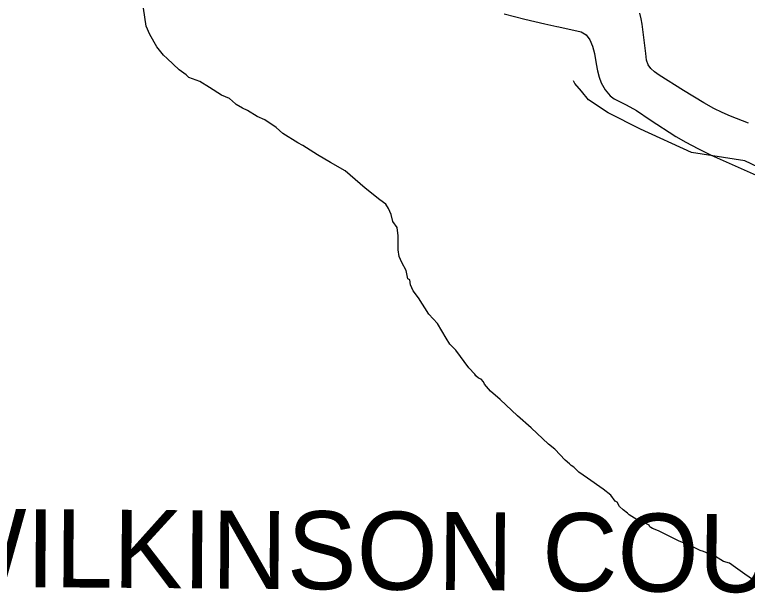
# Model space of a CAD drawing. Extents: x 3172297 to 3210190, y 958463 to 983887.
# Drawn here: x 3203046 to 3204924, y 970487 to 971968 of the extents above; entities that cross this region are included whole.
import ezdxf

# ---------------------------------------------------------------- set-up
doc = ezdxf.new("R2010")
doc.units = 0
for name, color, linetype in [('V-LEVE-TOET', 7, 'Continuous'), ('V-SITE-VEGE', 7, 'Continuous'), ('V-TOPO-GNAM-IDEN', 7, 'Continuous'), ('V-TOPO-SHOR', 7, 'Continuous')]:
    doc.layers.add(name, color=color, linetype=linetype)

msp = doc.modelspace()

# ---------------------------------------------------------------- linework, layer by layer
at = {"layer": 'V-LEVE-TOET'}
for points in [[(3204301.1, 971970.2), (3204353.6, 971957.2), (3204405.2, 971944.7), (3204435.5, 971938.3), (3204440.8, 971937.1), (3204498.5, 971924.7), (3204511.1, 971916.4), (3204520, 971903.9), (3204527.5, 971887.6), (3204532.1, 971869), (3204536.7, 971842.6), (3204540.1, 971824.1), (3204544.3, 971808.2), (3204549.4, 971793.9), (3204560, 971775.4), (3204572.3, 971760.2), (3204582.6, 971752.2), (3204598, 971744.6), (3204613.4, 971737.2), (3204639.7, 971722.6), (3204674.7, 971699), (3204741.1, 971656.2)], [(3204926.7, 971690.3), (3204881.1, 971708.3), (3204859.6, 971717.6), (3204838.2, 971727.9), (3204812.9, 971741.9), (3204760.6, 971774.1), (3204697.8, 971813), (3204685.8, 971821.6), (3204676.9, 971830.1), (3204669.7, 971839.7), (3204665.7, 971851.8), (3204663.5, 971868.5), (3204654.9, 971943.6), (3204652.1, 971957.9), (3204648.4, 971972.5)], [(3204741.1, 971656.2), (3204766.3, 971641.3), (3204797.3, 971625.3), (3204831.3, 971608.4), (3204946.5, 971557.2)]]:
    msp.add_lwpolyline(points, dxfattribs=at)
at = {"layer": 'V-SITE-VEGE'}
for p, q in [((3203383.2, 971939.1), (3203376.2, 971985.3)), ((3203392.2, 971917.1), (3203383.2, 971939.1)), ((3203410, 971886.3), (3203392.2, 971917.1)), ((3203427.9, 971864.4), (3203410, 971886.3)), ((3203436.7, 971855.6), (3203427.9, 971864.4)), ((3203467.8, 971827.1), (3203436.7, 971855.6)), ((3203485.6, 971814), (3203467.8, 971827.1)), ((3203492.3, 971807.5), (3203485.6, 971814)), ((3203521, 971796.6), (3203492.3, 971807.5)), ((3203545.4, 971781.4), (3203521, 971796.6)), ((3203576.4, 971761.7), (3203545.4, 971781.4)), ((3203596.4, 971753.1), (3203576.4, 971761.7)), ((3203611.9, 971739.9), (3203596.4, 971753.1)), ((3203614.1, 971737.7), (3203611.9, 971739.9)), ((3203629.6, 971729), (3203614.1, 971737.7)), ((3203642.9, 971722.5), (3203629.6, 971729)), ((3203667.3, 971707.2), (3203642.9, 971722.5)), ((3203687.2, 971698.6), (3203667.3, 971707.2)), ((3203716, 971678.9), (3203687.2, 971698.6)), ((3203733.8, 971663.6), (3203716, 971678.9)), ((3203771.5, 971639.6), (3203733.8, 971663.6)), ((3203784.8, 971633.1), (3203771.5, 971639.6)), ((3203822.5, 971609.1), (3203784.8, 971633.1)), ((3203855.7, 971589.5), (3203822.5, 971609.1)), ((3203893.4, 971567.7), (3203855.7, 971589.5)), ((3203944.4, 971523.9), (3203893.4, 971567.7)), ((3203982.2, 971493.3), (3203944.4, 971523.9)), ((3203997.7, 971482.4), (3203982.2, 971493.3)), ((3204004.4, 971471.4), (3203997.7, 971482.4)), ((3204011.1, 971456), (3204004.4, 971471.4)), ((3204015.7, 971438.4), (3204011.1, 971456)), ((3204026.8, 971423), (3204015.7, 971438.4)), ((3204029.2, 971401), (3204026.8, 971423)), ((3204029.4, 971365.7), (3204029.2, 971401)), ((3204031.8, 971348), (3204029.4, 971365.7)), ((3204038.5, 971332.6), (3204031.8, 971348)), ((3204049.7, 971312.8), (3204038.5, 971332.6)), ((3204054.2, 971290.8), (3204049.7, 971312.8)), ((3204058.7, 971288.6), (3204054.2, 971290.8)), ((3204061, 971275.4), (3204058.7, 971288.6)), ((3204067.7, 971260), (3204061, 971275.4)), ((3204081.1, 971242.5), (3204067.7, 971260)), ((3204107.8, 971200.7), (3204081.1, 971242.5)), ((3204130.1, 971176.6), (3204107.8, 971200.7)), ((3204152.4, 971139.3), (3204130.1, 971176.6)), ((3204161.4, 971123.9), (3204152.4, 971139.3)), ((3204176.9, 971108.6), (3204161.4, 971123.9)), ((3204210.3, 971062.5), (3204176.9, 971108.6)), ((3204225.9, 971047.1), (3204210.3, 971062.5)), ((3204228.1, 971042.7), (3204225.9, 971047.1)), ((3204234.8, 971036.2), (3204228.1, 971042.7)), ((3204241.4, 971034), (3204234.8, 971036.2)), ((3204248.1, 971027.4), (3204241.4, 971034)), ((3204250.4, 971020.8), (3204248.1, 971027.4)), ((3204265.9, 971003.3), (3204250.4, 971020.8)), ((3204290.4, 970981.4), (3204265.9, 971003.3)), ((3204334.8, 970939.8), (3204290.4, 970981.4)), ((3204370.3, 970909.2), (3204334.8, 970939.8)), ((3204414.8, 970867.6), (3204370.3, 970909.2)), ((3204430.3, 970854.5), (3204414.8, 970867.6)), ((3204457, 970826), (3204430.3, 970854.5)), ((3204468.1, 970817.2), (3204457, 970826)), ((3204472.5, 970812.8), (3204468.1, 970817.2)), ((3204479.2, 970808.5), (3204472.5, 970812.8)), ((3204492.5, 970795.3), (3204479.2, 970808.5)), ((3204514.7, 970780), (3204492.5, 970795.3)), ((3204554.6, 970751.6), (3204514.7, 970780)), ((3204574.6, 970736.3), (3204554.6, 970751.6)), ((3204585.7, 970721), (3204574.6, 970736.3)), ((3204590.1, 970718.8), (3204585.7, 970721)), ((3204596.8, 970707.8), (3204590.1, 970718.8)), ((3204605.7, 970699.1), (3204596.8, 970707.8)), ((3204616.8, 970690.3), (3204605.7, 970699.1)), ((3204621.3, 970685.9), (3204616.8, 970690.3)), ((3204634.6, 970677.2), (3204621.3, 970685.9)), ((3204639, 970675), (3204634.6, 970677.2)), ((3204650.1, 970668.5), (3204639, 970675)), ((3204658.9, 970666.4), (3204650.1, 970668.5)), ((3204672.2, 970659.8), (3204658.9, 970666.4)), ((3204674.4, 970655.4), (3204672.2, 970659.8)), ((3204676.7, 970653.2), (3204674.4, 970655.4)), ((3204681.1, 970651.1), (3204676.7, 970653.2)), ((3204696.6, 970644.6), (3204681.1, 970651.1)), ((3204749.7, 970618.5), (3204696.6, 970644.6)), ((3204778.5, 970607.6), (3204749.7, 970618.5)), ((3204789.6, 970601.1), (3204778.5, 970607.6)), ((3204802.9, 970594.6), (3204789.6, 970601.1)), ((3204811.7, 970592.4), (3204802.9, 970594.6)), ((3204825, 970585.9), (3204811.7, 970592.4)), ((3204842.7, 970579.4), (3204825, 970585.9)), ((3204862.6, 970566.3), (3204842.7, 970579.4)), ((3204878.1, 970562), (3204862.6, 970566.3)), ((3204893.6, 970551.1), (3204878.1, 970562)), ((3204918, 970533.6), (3204893.6, 970551.1)), ((3204940.2, 970518.4), (3204918, 970533.6))]:
    msp.add_line(p, q, dxfattribs=at)
at = {"layer": 'V-TOPO-SHOR'}
msp.add_lwpolyline([(3206162.6, 970943.4), (3206159.2, 970976.5), (3206143.6, 970997.5), (3206107, 971015), (3205805.6, 971139.6), (3205605.3, 971239.5), (3205499, 971299.1), (3205380.6, 971360.4), (3205180.3, 971469), (3204917.3, 971593.5), (3204781.3, 971614.8), (3204650.6, 971674.4), (3204567, 971716.4), (3204516.5, 971749.7), (3204499.1, 971772.4), (3204481.7, 971791.6), (3204478.3, 971798.6)], dxfattribs=at)

# ---------------------------------------------------------------- texts
at = {"layer": 'V-TOPO-GNAM-IDEN'}
msp.add_text('WILKINSON COUNTY,', height=200, rotation=359.5938, dxfattribs=at).set_placement((3202822.3, 970502.5))

doc.saveas('drawing.dxf')
